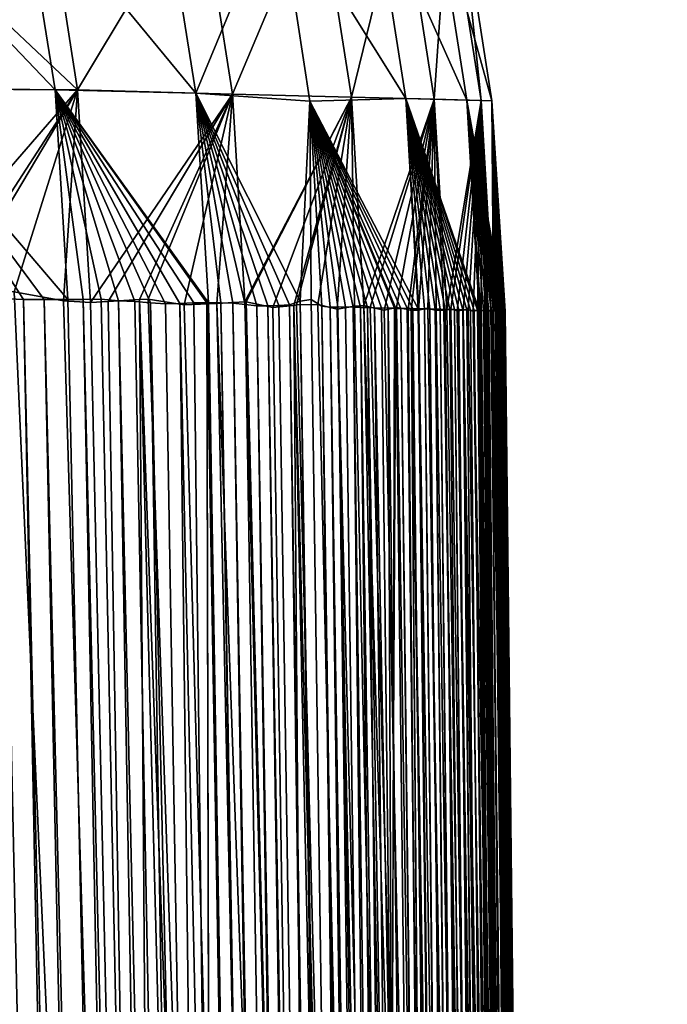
# Model space of a CAD drawing. Header units: metres. Extents: x -2 to 85, y -75 to 96.
# Tile 420 of 444: x 11.75 to 12.192, y 72.727 to 73.399. Entities that reach past the tile are written whole.
import ezdxf

# ---------------------------------------------------------------- set-up
doc = ezdxf.new("R2010")
doc.units = ezdxf.units.M
doc.layers.add('solid_20204500', color=7, linetype='CONTINUOUS')

msp = doc.modelspace()

# ---------------------------------------------------------------- linework, layer by layer
at = {"layer": 'solid_20204500'}
for points in [[(11.789713, 73.35112, 60.189018), (11.637877, 73.494347, 72.710724), (11.659891, 73.352226, 72.711014)], [(11.789713, 73.35112, 60.189018), (11.767509, 73.493073, 60.188774), (11.637877, 73.494347, 72.710724)], [(11.751703, 73.49295, -61.804325), (11.774291, 73.351318, -61.804581), (11.637937, 73.494354, -72.710724)], [(11.774291, 73.351318, -61.804581), (11.660019, 73.352211, -72.711014), (11.637937, 73.494354, -72.710724)], [(11.87043, 73.348976, -50.887058), (11.774291, 73.351318, -61.804581), (11.751703, 73.49295, -61.804325)], [(11.847827, 73.490601, -50.886848), (11.87043, 73.348976, -50.887058), (11.751703, 73.49295, -61.804325)], [(11.873159, 73.490311, 47.654079), (11.767509, 73.493073, 60.188774), (11.789713, 73.35112, 60.189018)], [(11.895365, 73.348351, 47.65427), (11.873159, 73.490311, 47.654079), (11.789713, 73.35112, 60.189018)], [(11.847827, 73.490601, -50.886848), (11.926539, 73.484589, -39.991051), (11.87043, 73.348976, -50.887058)], [(11.954249, 73.488182, 35.119202), (11.873159, 73.490311, 47.654079), (11.895365, 73.348351, 47.65427)], [(11.976456, 73.34623, 35.119343), (11.954249, 73.488182, 35.119202), (11.895365, 73.348351, 47.65427)], [(11.991296, 73.487213, -27.556255), (12.013502, 73.345261, -27.556368), (11.926539, 73.484589, -39.991051)], [(12.01078, 73.486702, 22.584187), (11.954249, 73.488182, 35.119202), (11.976456, 73.34623, 35.119343)], [(12.032986, 73.344749, 22.584278), (12.01078, 73.486702, 22.584187), (11.976456, 73.34623, 35.119343)], [(12.055214, 73.34417, -15.021245), (12.013502, 73.345261, -27.556368), (11.991296, 73.487213, -27.556255)], [(12.055214, 73.34417, -15.021245), (11.991296, 73.487213, -27.556255), (12.033008, 73.486122, -15.021184)], [(12.04275, 73.485863, 10.049086), (12.01078, 73.486702, 22.584187), (12.032986, 73.344749, 22.584278)], [(12.064956, 73.34391, 10.049126), (12.04275, 73.485863, 10.049086), (12.032986, 73.344749, 22.584278)], [(12.033008, 73.486122, -15.021184), (12.050159, 73.485672, -2.486054), (12.072365, 73.343719, -2.486064)], [(12.055214, 73.34417, -15.021245), (12.033008, 73.486122, -15.021184), (12.072365, 73.343719, -2.486064)], [(12.050159, 73.485672, -2.486054), (12.04275, 73.485863, 10.049086), (12.064956, 73.34391, 10.049126)], [(12.072365, 73.343719, -2.486064), (12.050159, 73.485672, -2.486054), (12.064956, 73.34391, 10.049126)], [(11.87043, 73.348976, -50.887058), (11.926539, 73.484589, -39.991051), (11.948222, 73.343544, -39.991207)], [(12.013502, 73.345261, -27.556368), (11.948222, 73.343544, -39.991207), (11.926539, 73.484589, -39.991051)], [(11.789713, 73.35112, 60.189018), (11.659891, 73.352226, 72.711014), (11.668166, 73.211098, 72.711151)], [(11.774291, 73.351318, -61.804581), (11.782969, 73.208229, -61.79034), (11.660019, 73.352211, -72.711014)], [(11.660019, 73.352211, -72.711014), (11.782969, 73.208229, -61.79034), (11.766968, 73.208206, -63.425777)], [(11.660019, 73.352211, -72.711014), (11.75274, 73.208229, -64.845398), (11.7377, 73.208847, -66.312248)], [(11.660019, 73.352211, -72.711014), (11.766968, 73.208206, -63.425777), (11.75274, 73.208229, -64.845398)], [(11.793475, 73.208199, -60.692455), (11.782969, 73.208229, -61.79034), (11.774291, 73.351318, -61.804581)], [(11.805842, 73.208321, -59.374023), (11.793475, 73.208199, -60.692455), (11.774291, 73.351318, -61.804581)], [(11.774291, 73.351318, -61.804581), (11.878115, 73.206009, -50.996346), (11.877836, 73.206009, -51.031296)], [(11.878991, 73.206009, -50.886166), (11.878115, 73.206009, -50.996346), (11.774291, 73.351318, -61.804581)], [(11.87043, 73.348976, -50.887058), (11.878991, 73.206009, -50.886166), (11.774291, 73.351318, -61.804581)], [(11.774291, 73.351318, -61.804581), (11.868896, 73.205872, -52.140549), (11.859392, 73.205589, -53.294556)], [(11.774291, 73.351318, -61.804581), (11.877836, 73.206009, -51.031296), (11.868896, 73.205872, -52.140549)], [(11.817624, 73.20726, -58.09164), (11.805842, 73.208321, -59.374023), (11.774291, 73.351318, -61.804581)], [(11.774291, 73.351318, -61.804581), (11.828829, 73.206917, -56.844395), (11.817624, 73.20726, -58.09164)], [(11.839517, 73.205963, -55.629452), (11.828829, 73.206917, -56.844395), (11.774291, 73.351318, -61.804581)], [(11.774291, 73.351318, -61.804581), (11.859392, 73.205589, -53.294556), (11.849654, 73.2052, -54.451794)], [(11.849654, 73.2052, -54.451794), (11.839517, 73.205963, -55.629452), (11.774291, 73.351318, -61.804581)], [(11.701942, 73.216042, 69.670036), (11.789713, 73.35112, 60.189018), (11.668166, 73.211098, 72.711151)], [(11.701942, 73.216042, 69.670036), (11.709176, 73.21627, 69.002197), (11.789713, 73.35112, 60.189018)], [(11.709176, 73.21627, 69.002197), (11.746425, 73.21347, 65.459747), (11.789713, 73.35112, 60.189018)], [(11.746425, 73.21347, 65.459747), (11.780144, 73.20723, 62.083363), (11.789713, 73.35112, 60.189018)], [(11.780144, 73.20723, 62.083363), (11.798442, 73.206184, 60.168972), (11.789713, 73.35112, 60.189018)], [(11.895365, 73.348351, 47.65427), (11.789713, 73.35112, 60.189018), (11.798442, 73.206184, 60.168972)], [(11.895365, 73.348351, 47.65427), (11.798442, 73.206184, 60.168972), (11.81044, 73.206772, 58.878365)], [(11.831819, 73.20829, 56.505028), (11.895365, 73.348351, 47.65427), (11.81044, 73.206772, 58.878365)], [(11.831819, 73.20829, 56.505028), (11.837725, 73.208336, 55.832165), (11.895365, 73.348351, 47.65427)], [(11.837725, 73.208336, 55.832165), (11.862452, 73.204514, 52.927402), (11.895365, 73.348351, 47.65427)], [(11.862452, 73.204514, 52.927402), (11.884662, 73.205452, 50.168808), (11.895365, 73.348351, 47.65427)], [(11.941577, 73.207069, -42.287399), (11.87043, 73.348976, -50.887058), (11.948222, 73.343544, -39.991207)], [(11.887468, 73.206024, -49.808716), (11.878991, 73.206009, -50.886166), (11.87043, 73.348976, -50.887058)], [(11.87043, 73.348976, -50.887058), (11.934268, 73.204453, -43.383781), (11.926995, 73.204185, -44.444172)], [(11.941577, 73.207069, -42.287399), (11.934268, 73.204453, -43.383781), (11.87043, 73.348976, -50.887058)], [(11.895703, 73.205811, -48.739567), (11.887468, 73.206024, -49.808716), (11.87043, 73.348976, -50.887058)], [(11.87043, 73.348976, -50.887058), (11.926995, 73.204185, -44.444172), (11.919546, 73.203949, -45.504498)], [(11.904021, 73.204865, -47.636333), (11.895703, 73.205811, -48.739567), (11.87043, 73.348976, -50.887058)], [(11.87043, 73.348976, -50.887058), (11.919546, 73.203949, -45.504498), (11.911926, 73.203773, -46.564022)], [(11.911926, 73.203773, -46.564022), (11.904021, 73.204865, -47.636333), (11.87043, 73.348976, -50.887058)], [(11.884662, 73.205452, 50.168808), (11.903889, 73.206604, 47.651485), (11.895365, 73.348351, 47.65427)], [(11.976456, 73.34623, 35.119343), (11.895365, 73.348351, 47.65427), (11.903889, 73.206604, 47.651485)], [(11.976456, 73.34623, 35.119343), (11.903889, 73.206604, 47.651485), (11.904669, 73.206528, 47.546677)], [(11.922774, 73.202675, 45.050236), (11.976456, 73.34623, 35.119343), (11.904669, 73.206528, 47.546677)], [(11.922774, 73.202675, 45.050236), (11.937222, 73.204193, 42.946259), (11.976456, 73.34623, 35.119343)], [(11.937222, 73.204193, 42.946259), (11.938977, 73.204506, 42.683483), (11.976456, 73.34623, 35.119343)], [(11.938977, 73.204506, 42.683483), (11.95358, 73.20472, 40.434444), (11.976456, 73.34623, 35.119343)], [(12.013502, 73.345261, -27.556368), (12.022025, 73.201782, -27.556383), (11.948222, 73.343544, -39.991207)], [(11.95358, 73.20472, 40.434444), (11.966766, 73.201515, 38.296837), (11.976456, 73.34623, 35.119343)], [(11.966766, 73.201515, 38.296837), (11.978537, 73.203674, 36.272396), (11.976456, 73.34623, 35.119343)], [(11.978537, 73.203674, 36.272396), (11.985022, 73.204155, 35.108608), (11.976456, 73.34623, 35.119343)], [(12.032986, 73.344749, 22.584278), (11.976456, 73.34623, 35.119343), (11.985022, 73.204155, 35.108608)], [(12.032986, 73.344749, 22.584278), (11.985022, 73.204155, 35.108608), (11.989178, 73.202866, 34.345436)], [(11.998766, 73.200859, 32.514244), (12.032986, 73.344749, 22.584278), (11.989178, 73.202866, 34.345436)], [(11.998766, 73.200859, 32.514244), (12.007339, 73.202827, 30.775898), (12.032986, 73.344749, 22.584278)], [(12.007339, 73.202827, 30.775898), (12.015148, 73.201424, 29.110472), (12.032986, 73.344749, 22.584278)], [(12.022442, 73.201805, -27.459217), (12.022025, 73.201782, -27.556383), (12.013502, 73.345261, -27.556368)], [(12.063736, 73.200882, -15.020587), (12.013502, 73.345261, -27.556368), (12.055214, 73.34417, -15.021245)], [(12.06248, 73.200928, -15.546223), (12.013502, 73.345261, -27.556368), (12.063736, 73.200882, -15.020587)], [(12.060197, 73.200813, -16.460018), (12.013502, 73.345261, -27.556368), (12.06248, 73.200928, -15.546223)], [(12.026279, 73.201881, -26.549561), (12.022442, 73.201805, -27.459217), (12.013502, 73.345261, -27.556368)], [(12.030005, 73.201614, -25.636459), (12.026279, 73.201881, -26.549561), (12.013502, 73.345261, -27.556368)], [(12.033602, 73.201576, -24.722704), (12.030005, 73.201614, -25.636459), (12.013502, 73.345261, -27.556368)], [(12.037077, 73.201591, -23.806061), (12.033602, 73.201576, -24.722704), (12.013502, 73.345261, -27.556368)], [(12.040431, 73.201378, -22.887249), (12.037077, 73.201591, -23.806061), (12.013502, 73.345261, -27.556368)], [(12.043649, 73.201317, -21.969345), (12.040431, 73.201378, -22.887249), (12.013502, 73.345261, -27.556368)], [(12.046741, 73.201332, -21.049196), (12.043649, 73.201317, -21.969345), (12.013502, 73.345261, -27.556368)], [(12.049705, 73.201164, -20.128803), (12.046741, 73.201332, -21.049196), (12.013502, 73.345261, -27.556368)], [(12.052527, 73.20105, -19.210718), (12.049705, 73.201164, -20.128803), (12.013502, 73.345261, -27.556368)], [(12.05522, 73.201111, -18.291626), (12.052527, 73.20105, -19.210718), (12.013502, 73.345261, -27.556368)], [(12.057778, 73.200958, -17.374262), (12.05522, 73.201111, -18.291626), (12.013502, 73.345261, -27.556368)], [(12.060197, 73.200813, -16.460018), (12.057778, 73.200958, -17.374262), (12.013502, 73.345261, -27.556368)], [(12.015148, 73.201424, 29.110472), (12.017237, 73.20076, 28.649393), (12.032986, 73.344749, 22.584278)], [(12.017237, 73.20076, 28.649393), (12.022195, 73.200859, 27.519232), (12.032986, 73.344749, 22.584278)], [(12.022195, 73.200859, 27.519232), (12.028544, 73.202293, 25.996876), (12.032986, 73.344749, 22.584278)], [(12.028544, 73.202293, 25.996876), (12.034356, 73.200722, 24.529263), (12.032986, 73.344749, 22.584278)], [(12.0396, 73.200897, 23.119854), (12.041527, 73.201385, 22.578873), (12.032986, 73.344749, 22.584278)], [(12.064956, 73.34391, 10.049126), (12.032986, 73.344749, 22.584278), (12.041527, 73.201385, 22.578873)], [(12.034356, 73.200722, 24.529263), (12.0396, 73.200897, 23.119854), (12.032986, 73.344749, 22.584278)], [(11.948949, 73.208168, -41.154747), (11.941577, 73.207069, -42.287399), (11.948222, 73.343544, -39.991207)], [(11.961908, 73.203033, -39.097271), (11.956378, 73.203552, -39.991283), (11.948222, 73.343544, -39.991207)], [(11.948949, 73.208168, -41.154747), (11.948222, 73.343544, -39.991207), (11.956378, 73.203552, -39.991283)], [(11.967298, 73.203003, -38.20507), (11.961908, 73.203033, -39.097271), (11.948222, 73.343544, -39.991207)], [(11.972551, 73.203178, -37.314266), (11.967298, 73.203003, -38.20507), (11.948222, 73.343544, -39.991207)], [(11.977679, 73.202995, -36.424564), (11.972551, 73.203178, -37.314266), (11.948222, 73.343544, -39.991207)], [(11.982683, 73.202721, -35.535255), (11.977679, 73.202995, -36.424564), (11.948222, 73.343544, -39.991207)], [(11.98756, 73.202843, -34.645409), (11.982683, 73.202721, -35.535255), (11.948222, 73.343544, -39.991207)], [(11.992325, 73.202599, -33.754398), (11.98756, 73.202843, -34.645409), (11.948222, 73.343544, -39.991207)], [(11.996972, 73.202362, -32.862103), (11.992325, 73.202599, -33.754398), (11.948222, 73.343544, -39.991207)], [(12.001499, 73.202515, -31.968052), (11.996972, 73.202362, -32.862103), (11.948222, 73.343544, -39.991207)], [(12.005919, 73.202232, -31.071241), (12.001499, 73.202515, -31.968052), (11.948222, 73.343544, -39.991207)], [(12.006731, 73.202164, -30.903706), (12.005919, 73.202232, -31.071241), (11.948222, 73.343544, -39.991207)], [(12.010222, 73.202057, -30.172358), (12.006731, 73.202164, -30.903706), (11.948222, 73.343544, -39.991207)], [(12.014407, 73.202194, -29.271004), (12.010222, 73.202057, -30.172358), (11.948222, 73.343544, -39.991207)], [(12.018486, 73.201897, -28.366022), (12.014407, 73.202194, -29.271004), (11.948222, 73.343544, -39.991207)], [(12.022025, 73.201782, -27.556383), (12.018486, 73.201897, -28.366022), (11.948222, 73.343544, -39.991207)], [(12.064956, 73.34391, 10.049126), (12.041527, 73.201385, 22.578873), (12.044353, 73.201759, 21.761614)], [(12.048708, 73.200409, 20.44577), (12.064956, 73.34391, 10.049126), (12.044353, 73.201759, 21.761614)], [(12.048708, 73.200409, 20.44577), (12.052635, 73.200867, 19.175516), (12.064956, 73.34391, 10.049126)], [(12.052635, 73.200867, 19.175516), (12.056204, 73.201248, 17.943649), (12.064956, 73.34391, 10.049126)], [(12.055214, 73.34417, -15.021245), (12.072365, 73.343719, -2.486064), (12.080887, 73.200333, -2.486426)], [(12.055214, 73.34417, -15.021245), (12.080887, 73.200333, -2.486426), (12.08067, 73.200279, -2.993095)], [(12.080193, 73.20018, -3.884376), (12.055214, 73.34417, -15.021245), (12.08067, 73.200279, -2.993095)], [(12.06463, 73.200745, -14.635563), (12.063736, 73.200882, -15.020587), (12.055214, 73.34417, -15.021245)], [(12.066642, 73.200623, -13.728091), (12.06463, 73.200745, -14.635563), (12.055214, 73.34417, -15.021245)], [(12.06852, 73.200775, -12.822238), (12.066642, 73.200623, -13.728091), (12.055214, 73.34417, -15.021245)], [(12.070267, 73.200516, -11.919929), (12.06852, 73.200775, -12.822238), (12.055214, 73.34417, -15.021245)], [(12.071879, 73.200485, -11.02032), (12.070267, 73.200516, -11.919929), (12.055214, 73.34417, -15.021245)], [(12.072071, 73.200508, -10.908591), (12.071879, 73.200485, -11.02032), (12.055214, 73.34417, -15.021245)], [(12.07336, 73.200638, -10.122729), (12.072071, 73.200508, -10.908591), (12.055214, 73.34417, -15.021245)], [(12.074717, 73.20034, -9.227979), (12.07336, 73.200638, -10.122729), (12.055214, 73.34417, -15.021245)], [(12.075941, 73.200386, -8.335156), (12.074717, 73.20034, -9.227979), (12.055214, 73.34417, -15.021245)], [(12.077039, 73.200508, -7.443716), (12.075941, 73.200386, -8.335156), (12.055214, 73.34417, -15.021245)], [(12.078015, 73.200233, -6.553597), (12.077039, 73.200508, -7.443716), (12.055214, 73.34417, -15.021245)], [(12.078863, 73.200325, -5.664204), (12.078015, 73.200233, -6.553597), (12.055214, 73.34417, -15.021245)], [(12.079588, 73.200394, -4.774639), (12.078863, 73.200325, -5.664204), (12.055214, 73.34417, -15.021245)], [(12.080193, 73.20018, -3.884376), (12.079588, 73.200394, -4.774639), (12.055214, 73.34417, -15.021245)], [(12.056204, 73.201248, 17.943649), (12.059463, 73.200287, 16.745321), (12.064956, 73.34391, 10.049126)], [(12.059463, 73.200287, 16.745321), (12.062394, 73.20079, 15.58236), (12.064956, 73.34391, 10.049126)], [(12.062394, 73.20079, 15.58236), (12.065055, 73.200783, 14.448249), (12.064956, 73.34391, 10.049126)], [(12.073298, 73.200233, 10.165266), (12.073483, 73.200264, 10.048303), (12.064956, 73.34391, 10.049126)], [(12.072365, 73.343719, -2.486064), (12.064956, 73.34391, 10.049126), (12.073483, 73.200264, 10.048303)], [(12.071565, 73.200432, 11.202253), (12.073298, 73.200233, 10.165266), (12.064956, 73.34391, 10.049126)], [(12.069621, 73.200668, 12.260858), (12.071565, 73.200432, 11.202253), (12.064956, 73.34391, 10.049126)], [(12.068739, 73.20047, 12.713874), (12.069621, 73.200668, 12.260858), (12.064956, 73.34391, 10.049126)], [(12.067465, 73.200249, 13.341048), (12.068739, 73.20047, 12.713874), (12.064956, 73.34391, 10.049126)], [(12.065055, 73.200783, 14.448249), (12.067465, 73.200249, 13.341048), (12.064956, 73.34391, 10.049126)], [(12.072365, 73.343719, -2.486064), (12.073483, 73.200264, 10.048303), (12.074828, 73.200539, 9.148449)], [(12.076184, 73.200264, 8.147704), (12.072365, 73.343719, -2.486064), (12.074828, 73.200539, 9.148449)], [(12.081026, 73.20031, -2.099329), (12.080887, 73.200333, -2.486426), (12.072365, 73.343719, -2.486064)], [(12.081259, 73.200172, -1.202576), (12.081026, 73.20031, -2.099329), (12.072365, 73.343719, -2.486064)], [(12.081364, 73.200241, -0.302437), (12.081259, 73.200172, -1.202576), (12.072365, 73.343719, -2.486064)], [(12.081343, 73.200272, 0.603129), (12.081364, 73.200241, -0.302437), (12.072365, 73.343719, -2.486064)], [(12.081193, 73.200188, 1.514146), (12.081343, 73.200272, 0.603129), (12.072365, 73.343719, -2.486064)], [(12.08091, 73.200218, 2.431603), (12.081193, 73.200188, 1.514146), (12.072365, 73.343719, -2.486064)], [(12.080489, 73.20031, 3.357893), (12.08091, 73.200218, 2.431603), (12.072365, 73.343719, -2.486064)], [(12.079932, 73.200211, 4.292491), (12.080489, 73.20031, 3.357893), (12.072365, 73.343719, -2.486064)], [(12.079228, 73.200211, 5.237257), (12.079932, 73.200211, 4.292491), (12.072365, 73.343719, -2.486064)], [(12.078371, 73.200409, 6.194672), (12.079228, 73.200211, 5.237257), (12.072365, 73.343719, -2.486064)], [(12.077361, 73.200226, 7.163853), (12.078371, 73.200409, 6.194672), (12.072365, 73.343719, -2.486064)], [(12.076184, 73.200264, 8.147704), (12.077361, 73.200226, 7.163853), (12.072365, 73.343719, -2.486064)], [(11.848537, 70.931213, 57.507046), (11.709176, 73.21627, 69.002197), (11.701942, 73.216042, 69.670036)], [(11.865381, 68.619324, 58.430325), (11.701942, 73.216042, 69.670036), (11.717456, 71.039726, 70.493378)], [(11.865381, 68.619324, 58.430325), (11.848537, 70.931213, 57.507046), (11.701942, 73.216042, 69.670036)], [(11.848537, 70.931213, 57.507046), (11.746425, 73.21347, 65.459747), (11.709176, 73.21627, 69.002197)], [(11.848537, 70.931213, 57.507046), (11.780144, 73.20723, 62.083363), (11.746425, 73.21347, 65.459747)], [(11.899408, 65.858124, -57.878517), (11.732707, 73.208626, -66.792671), (11.7377, 73.208847, -66.312248)], [(11.737535, 71.798416, -67.852516), (11.732707, 73.208626, -66.792671), (11.899408, 65.858124, -57.878517)], [(11.899408, 65.858124, -57.878517), (11.7377, 73.208847, -66.312248), (11.75274, 73.208229, -64.845398)], [(11.895465, 66.996841, -57.000935), (11.75274, 73.208229, -64.845398), (11.766968, 73.208206, -63.425777)], [(11.895465, 66.996841, -57.000935), (11.899408, 65.858124, -57.878517), (11.75274, 73.208229, -64.845398)], [(11.891803, 68.107658, -56.088291), (11.766968, 73.208206, -63.425777), (11.782969, 73.208229, -61.79034)], [(11.891803, 68.107658, -56.088291), (11.895465, 66.996841, -57.000935), (11.766968, 73.208206, -63.425777)], [(11.848537, 70.931213, 57.507046), (11.798442, 73.206184, 60.168972), (11.780144, 73.20723, 62.083363)], [(11.891803, 68.107658, -56.088291), (11.782969, 73.208229, -61.79034), (11.793475, 73.208199, -60.692455)], [(11.888427, 69.189499, -55.141468), (11.793475, 73.208199, -60.692455), (11.805842, 73.208321, -59.374023)], [(11.888427, 69.189499, -55.141468), (11.891803, 68.107658, -56.088291), (11.793475, 73.208199, -60.692455)], [(11.848537, 70.931213, 57.507046), (11.81044, 73.206772, 58.878365), (11.798442, 73.206184, 60.168972)], [(11.888427, 69.189499, -55.141468), (11.805842, 73.208321, -59.374023), (11.817624, 73.20726, -58.09164)], [(11.848537, 70.931213, 57.507046), (11.831819, 73.20829, 56.505028), (11.81044, 73.206772, 58.878365)], [(11.885338, 70.241302, -54.161392), (11.817624, 73.20726, -58.09164), (11.828829, 73.206917, -56.844395)], [(11.885338, 70.241302, -54.161392), (11.888427, 69.189499, -55.141468), (11.817624, 73.20726, -58.09164)], [(11.885338, 70.241302, -54.161392), (11.828829, 73.206917, -56.844395), (11.839517, 73.205963, -55.629452)], [(11.966002, 69.433983, 44.875378), (11.837725, 73.208336, 55.832165), (11.831819, 73.20829, 56.505028)], [(11.9804, 67.506836, 45.754074), (11.831819, 73.20829, 56.505028), (11.848537, 70.931213, 57.507046)], [(11.9804, 67.506836, 45.754074), (11.966002, 69.433983, 44.875378), (11.831819, 73.20829, 56.505028)], [(11.966002, 69.433983, 44.875378), (11.862452, 73.204514, 52.927402), (11.837725, 73.208336, 55.832165)], [(11.882541, 71.262054, -53.149014), (11.839517, 73.205963, -55.629452), (11.849654, 73.2052, -54.451794)], [(11.882541, 71.262054, -53.149014), (11.885338, 70.241302, -54.161392), (11.839517, 73.205963, -55.629452)], [(11.882541, 71.262054, -53.149014), (11.849654, 73.2052, -54.451794), (11.859392, 73.205589, -53.294556)], [(11.880037, 72.250755, -52.105316), (11.859392, 73.205589, -53.294556), (11.868896, 73.205872, -52.140549)], [(11.880037, 72.250755, -52.105316), (11.882541, 71.262054, -53.149014), (11.859392, 73.205589, -53.294556)], [(11.966002, 69.433983, 44.875378), (11.884662, 73.205452, 50.168808), (11.862452, 73.204514, 52.927402)], [(11.880037, 72.250755, -52.105316), (11.868896, 73.205872, -52.140549), (11.877836, 73.206009, -51.031296)], [(12.028048, 64.308113, -43.649014), (11.877836, 73.206009, -51.031296), (11.878115, 73.206009, -50.996346)], [(12.028048, 64.308113, -43.649014), (11.880037, 72.250755, -52.105316), (11.877836, 73.206009, -51.031296)], [(12.028048, 64.308113, -43.649014), (11.878115, 73.206009, -50.996346), (11.878991, 73.206009, -50.886166)], [(12.028048, 64.308113, -43.649014), (11.878991, 73.206009, -50.886166), (11.887468, 73.206024, -49.808716)], [(11.951581, 71.334755, 43.940983), (11.903889, 73.206604, 47.651485), (11.884662, 73.205452, 50.168808)], [(11.966002, 69.433983, 44.875378), (11.951581, 71.334755, 43.940983), (11.884662, 73.205452, 50.168808)], [(12.026573, 65.003433, -42.827503), (11.887468, 73.206024, -49.808716), (11.895703, 73.205811, -48.739567)], [(12.026573, 65.003433, -42.827503), (12.028048, 64.308113, -43.649014), (11.887468, 73.206024, -49.808716)], [(12.025323, 65.672844, -41.984745), (11.895703, 73.205811, -48.739567), (11.904021, 73.204865, -47.636333)], [(12.025323, 65.672844, -41.984745), (12.026573, 65.003433, -42.827503), (11.895703, 73.205811, -48.739567)], [(11.951581, 71.334755, 43.940983), (11.904669, 73.206528, 47.546677), (11.903889, 73.206604, 47.651485)], [(12.025323, 65.672844, -41.984745), (11.904021, 73.204865, -47.636333), (11.911926, 73.203773, -46.564022)], [(11.951581, 71.334755, 43.940983), (11.922774, 73.202675, 45.050236), (11.904669, 73.206528, 47.546677)], [(12.024299, 66.315697, -41.121555), (11.911926, 73.203773, -46.564022), (11.919546, 73.203949, -45.504498)], [(12.024299, 66.315697, -41.121555), (12.025323, 65.672844, -41.984745), (11.911926, 73.203773, -46.564022)], [(12.0235, 66.931358, -40.238766), (11.919546, 73.203949, -45.504498), (11.926995, 73.204185, -44.444172)], [(12.0235, 66.931358, -40.238766), (12.024299, 66.315697, -41.121555), (11.919546, 73.203949, -45.504498)], [(11.951581, 71.334755, 43.940983), (11.937222, 73.204193, 42.946259), (11.922774, 73.202675, 45.050236)], [(12.0235, 66.931358, -40.238766), (11.926995, 73.204185, -44.444172), (11.934268, 73.204453, -43.383781)], [(12.02293, 67.519234, -39.337242), (11.934268, 73.204453, -43.383781), (11.941577, 73.207069, -42.287399)], [(12.02293, 67.519234, -39.337242), (12.0235, 66.931358, -40.238766), (11.934268, 73.204453, -43.383781)], [(12.053063, 68.7593, 31.507961), (11.938977, 73.204506, 42.683483), (11.937222, 73.204193, 42.946259)], [(12.065065, 67.224152, 32.371143), (11.937222, 73.204193, 42.946259), (11.951581, 71.334755, 43.940983)], [(12.065065, 67.224152, 32.371143), (12.053063, 68.7593, 31.507961), (11.937222, 73.204193, 42.946259)], [(12.053063, 68.7593, 31.507961), (11.95358, 73.20472, 40.434444), (11.938977, 73.204506, 42.683483)], [(12.022588, 68.078766, -38.41785), (11.941577, 73.207069, -42.287399), (11.948949, 73.208168, -41.154747)], [(12.022588, 68.078766, -38.41785), (12.02293, 67.519234, -39.337242), (11.941577, 73.207069, -42.287399)], [(12.022588, 68.078766, -38.41785), (11.948949, 73.208168, -41.154747), (11.956378, 73.203552, -39.991283)], [(12.053063, 68.7593, 31.507961), (11.966766, 73.201515, 38.296837), (11.95358, 73.20472, 40.434444)], [(12.000673, 70.157951, -38.327465), (11.956378, 73.203552, -39.991283), (11.961908, 73.203033, -39.097271)], [(12.000673, 70.157951, -38.327465), (12.022588, 68.078766, -38.41785), (11.956378, 73.203552, -39.991283)], [(12.04107, 70.26873, 30.600555), (11.978537, 73.203674, 36.272396), (11.966766, 73.201515, 38.296837)], [(12.04107, 70.26873, 30.600555), (11.985022, 73.204155, 35.108608), (11.978537, 73.203674, 36.272396)], [(12.029097, 71.751175, 29.649694), (11.989178, 73.202866, 34.345436), (11.985022, 73.204155, 35.108608)], [(12.04107, 70.26873, 30.600555), (12.029097, 71.751175, 29.649694), (11.985022, 73.204155, 35.108608)], [(12.000768, 70.627586, -37.438801), (11.961908, 73.203033, -39.097271), (11.967298, 73.203003, -38.20507)], [(12.000768, 70.627586, -37.438801), (12.000673, 70.157951, -38.327465), (11.961908, 73.203033, -39.097271)], [(12.053063, 68.7593, 31.507961), (12.04107, 70.26873, 30.600555), (11.966766, 73.201515, 38.296837)], [(12.001052, 71.072456, -36.537487), (11.967298, 73.203003, -38.20507), (11.972551, 73.203178, -37.314266)], [(12.001052, 71.072456, -36.537487), (12.000768, 70.627586, -37.438801), (11.967298, 73.203003, -38.20507)], [(12.001052, 71.072456, -36.537487), (11.972551, 73.203178, -37.314266), (11.977679, 73.202995, -36.424564)], [(12.001526, 71.492226, -35.62421), (11.977679, 73.202995, -36.424564), (11.982683, 73.202721, -35.535255)], [(12.001526, 71.492226, -35.62421), (12.001052, 71.072456, -36.537487), (11.977679, 73.202995, -36.424564)], [(12.002188, 71.886566, -34.699669), (11.982683, 73.202721, -35.535255), (11.98756, 73.202843, -34.645409)], [(12.002188, 71.886566, -34.699669), (12.001526, 71.492226, -35.62421), (11.982683, 73.202721, -35.535255)], [(12.003038, 72.255188, -33.764576), (11.98756, 73.202843, -34.645409), (11.992325, 73.202599, -33.754398)], [(12.003038, 72.255188, -33.764576), (12.002188, 71.886566, -34.699669), (11.98756, 73.202843, -34.645409)], [(12.029097, 71.751175, 29.649694), (11.998766, 73.200859, 32.514244), (11.989178, 73.202866, 34.345436)], [(12.004077, 72.597794, -32.819641), (11.992325, 73.202599, -33.754398), (11.996972, 73.202362, -32.862103)], [(12.004077, 72.597794, -32.819641), (12.003038, 72.255188, -33.764576), (11.992325, 73.202599, -33.754398)], [(12.004077, 72.597794, -32.819641), (11.996972, 73.202362, -32.862103), (12.001499, 73.202515, -31.968052)], [(12.029097, 71.751175, 29.649694), (12.007339, 73.202827, 30.775898), (11.998766, 73.200859, 32.514244)], [(12.005302, 72.914124, -31.865591), (12.001499, 73.202515, -31.968052), (12.005919, 73.202232, -31.071241)], [(12.005302, 72.914124, -31.865591), (12.004077, 72.597794, -32.819641), (12.001499, 73.202515, -31.968052)], [(12.005302, 72.914124, -31.865591), (12.005919, 73.202232, -31.071241), (12.006731, 73.202164, -30.903706)], [(12.144315, 61.387764, -28.003326), (12.005302, 72.914124, -31.865591), (12.006731, 73.202164, -30.903706)], [(12.145338, 61.583004, -27.332785), (12.006731, 73.202164, -30.903706), (12.010222, 73.202057, -30.172358)], [(12.145338, 61.583004, -27.332785), (12.144315, 61.387764, -28.003326), (12.006731, 73.202164, -30.903706)], [(12.029097, 71.751175, 29.649694), (12.015148, 73.201424, 29.110472), (12.007339, 73.202827, 30.775898)], [(12.146495, 61.758793, -26.656883), (12.010222, 73.202057, -30.172358), (12.014407, 73.202194, -29.271004)], [(12.146495, 61.758793, -26.656883), (12.145338, 61.583004, -27.332785), (12.010222, 73.202057, -30.172358)], [(12.147785, 61.914982, -25.976187), (12.014407, 73.202194, -29.271004), (12.018486, 73.201897, -28.366022)], [(12.147785, 61.914982, -25.976187), (12.146495, 61.758793, -26.656883), (12.014407, 73.202194, -29.271004)], [(12.029097, 71.751175, 29.649694), (12.017237, 73.20076, 28.649393), (12.015148, 73.201424, 29.110472)], [(12.125358, 66.78447, 18.306059), (12.022195, 73.200859, 27.519232), (12.017237, 73.20076, 28.649393)], [(12.125358, 66.78447, 18.306059), (12.017237, 73.20076, 28.649393), (12.134976, 65.623398, 19.124382)], [(12.029097, 71.751175, 29.649694), (12.134976, 65.623398, 19.124382), (12.017237, 73.20076, 28.649393)], [(12.147785, 61.914982, -25.976187), (12.018486, 73.201897, -28.366022), (12.022025, 73.201782, -27.556383)], [(12.147785, 61.914982, -25.976187), (12.022025, 73.201782, -27.556383), (12.022442, 73.201805, -27.459217)], [(12.125358, 66.78447, 18.306059), (12.028544, 73.202293, 25.996876), (12.022195, 73.200859, 27.519232)], [(12.149207, 62.051449, -25.291262), (12.022442, 73.201805, -27.459217), (12.026279, 73.201881, -26.549561)], [(12.149207, 62.051449, -25.291262), (12.147785, 61.914982, -25.976187), (12.022442, 73.201805, -27.459217)], [(12.150759, 62.168072, -24.602682), (12.026279, 73.201881, -26.549561), (12.030005, 73.201614, -25.636459)], [(12.150759, 62.168072, -24.602682), (12.149207, 62.051449, -25.291262), (12.026279, 73.201881, -26.549561)], [(12.115776, 67.921074, 17.454073), (12.034356, 73.200722, 24.529263), (12.028544, 73.202293, 25.996876)], [(12.115776, 67.921074, 17.454073), (12.028544, 73.202293, 25.996876), (12.125358, 66.78447, 18.306059)], [(12.152441, 62.264755, -23.911022), (12.030005, 73.201614, -25.636459), (12.033602, 73.201576, -24.722704)], [(12.152441, 62.264755, -23.911022), (12.150759, 62.168072, -24.602682), (12.030005, 73.201614, -25.636459)], [(12.15425, 62.341423, -23.216858), (12.033602, 73.201576, -24.722704), (12.037077, 73.201591, -23.806061)], [(12.15425, 62.341423, -23.216858), (12.152441, 62.264755, -23.911022), (12.033602, 73.201576, -24.722704)], [(12.115776, 67.921074, 17.454073), (12.0396, 73.200897, 23.119854), (12.034356, 73.200722, 24.529263)], [(12.156186, 62.398006, -22.520767), (12.037077, 73.201591, -23.806061), (12.040431, 73.201378, -22.887249)], [(12.156186, 62.398006, -22.520767), (12.15425, 62.341423, -23.216858), (12.037077, 73.201591, -23.806061)], [(12.106239, 69.032219, 16.569155), (12.041527, 73.201385, 22.578873), (12.0396, 73.200897, 23.119854)], [(12.106239, 69.032219, 16.569155), (12.0396, 73.200897, 23.119854), (12.115776, 67.921074, 17.454073)], [(12.158247, 62.434456, -21.823336), (12.040431, 73.201378, -22.887249), (12.043649, 73.201317, -21.969345)], [(12.158247, 62.434456, -21.823336), (12.156186, 62.398006, -22.520767), (12.040431, 73.201378, -22.887249)], [(12.106239, 69.032219, 16.569155), (12.044353, 73.201759, 21.761614), (12.041527, 73.201385, 22.578873)], [(12.160431, 62.450748, -21.125141), (12.043649, 73.201317, -21.969345), (12.046741, 73.201332, -21.049196)], [(12.160431, 62.450748, -21.125141), (12.158247, 62.434456, -21.823336), (12.043649, 73.201317, -21.969345)], [(12.106239, 69.032219, 16.569155), (12.048708, 73.200409, 20.44577), (12.044353, 73.201759, 21.761614)], [(12.162736, 62.446869, -20.426767), (12.046741, 73.201332, -21.049196), (12.049705, 73.201164, -20.128803)], [(12.162736, 62.446869, -20.426767), (12.160431, 62.450748, -21.125141), (12.046741, 73.201332, -21.049196)], [(12.096755, 70.116974, 15.652062), (12.052635, 73.200867, 19.175516), (12.048708, 73.200409, 20.44577)], [(12.096755, 70.116974, 15.652062), (12.048708, 73.200409, 20.44577), (12.106239, 69.032219, 16.569155)], [(12.162736, 62.446869, -20.426767), (12.049705, 73.201164, -20.128803), (12.052527, 73.20105, -19.210718)], [(12.16516, 62.422813, -19.728798), (12.052527, 73.20105, -19.210718), (12.05522, 73.201111, -18.291626)], [(12.16516, 62.422813, -19.728798), (12.162736, 62.446869, -20.426767), (12.052527, 73.20105, -19.210718)], [(12.087331, 71.174393, 14.703586), (12.056204, 73.201248, 17.943649), (12.052635, 73.200867, 19.175516)], [(12.087331, 71.174393, 14.703586), (12.052635, 73.200867, 19.175516), (12.096755, 70.116974, 15.652062)], [(12.167703, 62.378609, -19.031815), (12.05522, 73.201111, -18.291626), (12.057778, 73.200958, -17.374262)], [(12.167703, 62.378609, -19.031815), (12.16516, 62.422813, -19.728798), (12.05522, 73.201111, -18.291626)], [(12.087331, 71.174393, 14.703586), (12.059463, 73.200287, 16.745321), (12.056204, 73.201248, 17.943649)], [(12.17036, 62.314289, -18.336401), (12.057778, 73.200958, -17.374262), (12.060197, 73.200813, -16.460018)], [(12.17036, 62.314289, -18.336401), (12.167703, 62.378609, -19.031815), (12.057778, 73.200958, -17.374262)], [(12.077977, 72.203568, 13.724537), (12.062394, 73.20079, 15.58236), (12.059463, 73.200287, 16.745321)], [(12.077977, 72.203568, 13.724537), (12.059463, 73.200287, 16.745321), (12.087331, 71.174393, 14.703586)], [(12.173129, 62.229912, -17.643135), (12.060197, 73.200813, -16.460018), (12.06248, 73.200928, -15.546223)], [(12.173129, 62.229912, -17.643135), (12.17036, 62.314289, -18.336401), (12.060197, 73.200813, -16.460018)], [(12.077977, 72.203568, 13.724537), (12.065055, 73.200783, 14.448249), (12.062394, 73.20079, 15.58236)], [(12.176009, 62.125542, -16.952595), (12.06248, 73.200928, -15.546223), (12.063736, 73.200882, -15.020587)], [(12.176009, 62.125542, -16.952595), (12.173129, 62.229912, -17.643135), (12.06248, 73.200928, -15.546223)], [(12.176009, 62.125542, -16.952595), (12.063736, 73.200882, -15.020587), (12.06463, 73.200745, -14.635563)], [(12.178998, 62.00127, -16.26536), (12.06463, 73.200745, -14.635563), (12.066642, 73.200623, -13.728091)], [(12.178998, 62.00127, -16.26536), (12.176009, 62.125542, -16.952595), (12.06463, 73.200745, -14.635563)], [(12.077977, 72.203568, 13.724537), (12.067465, 73.200249, 13.341048), (12.065055, 73.200783, 14.448249)], [(12.182093, 61.857201, -15.582), (12.066642, 73.200623, -13.728091), (12.06852, 73.200775, -12.822238)], [(12.182093, 61.857201, -15.582), (12.178998, 62.00127, -16.26536), (12.066642, 73.200623, -13.728091)], [(12.077977, 72.203568, 13.724537), (12.068739, 73.20047, 12.713874), (12.067465, 73.200249, 13.341048)], [(12.18529, 61.693447, -14.903089), (12.06852, 73.200775, -12.822238), (12.070267, 73.200516, -11.919929)], [(12.18529, 61.693447, -14.903089), (12.182093, 61.857201, -15.582), (12.06852, 73.200775, -12.822238)], [(12.168425, 65.04393, 3.652193), (12.069621, 73.200668, 12.260858), (12.068739, 73.20047, 12.713874)], [(12.168425, 65.04393, 3.652193), (12.068739, 73.20047, 12.713874), (12.175248, 64.321152, 4.41731)], [(12.077977, 72.203568, 13.724537), (12.175248, 64.321152, 4.41731), (12.068739, 73.20047, 12.713874)], [(12.168425, 65.04393, 3.652193), (12.071565, 73.200432, 11.202253), (12.069621, 73.200668, 12.260858)], [(12.18529, 61.693447, -14.903089), (12.070267, 73.200516, -11.919929), (12.071879, 73.200485, -11.02032)], [(12.168425, 65.04393, 3.652193), (12.073298, 73.200233, 10.165266), (12.071565, 73.200432, 11.202253)], [(12.18529, 61.693447, -14.903089), (12.071879, 73.200485, -11.02032), (12.072071, 73.200508, -10.908591)], [(12.077168, 72.897377, -9.901471), (12.072071, 73.200508, -10.908591), (12.07336, 73.200638, -10.122729)], [(12.188588, 61.510155, -14.22919), (12.18529, 61.693447, -14.903089), (12.072071, 73.200508, -10.908591)], [(12.077168, 72.897377, -9.901471), (12.188588, 61.510155, -14.22919), (12.072071, 73.200508, -10.908591)], [(12.161669, 65.74424, 2.866457), (12.073483, 73.200264, 10.048303), (12.073298, 73.200233, 10.165266)], [(12.161669, 65.74424, 2.866457), (12.073298, 73.200233, 10.165266), (12.168425, 65.04393, 3.652193)], [(12.077168, 72.897377, -9.901471), (12.07336, 73.200638, -10.122729), (12.074717, 73.20034, -9.227979)], [(12.161669, 65.74424, 2.866457), (12.074828, 73.200539, 9.148449), (12.073483, 73.200264, 10.048303)], [(12.082424, 72.563942, -8.903146), (12.074717, 73.20034, -9.227979), (12.075941, 73.200386, -8.335156)], [(12.077168, 72.897377, -9.901471), (12.074717, 73.20034, -9.227979), (12.082424, 72.563942, -8.903146)], [(12.154985, 66.421494, 2.060764), (12.076184, 73.200264, 8.147704), (12.074828, 73.200539, 9.148449)], [(12.154985, 66.421494, 2.060764), (12.074828, 73.200539, 9.148449), (12.161669, 65.74424, 2.866457)], [(12.08782, 72.201721, -7.914899), (12.075941, 73.200386, -8.335156), (12.077039, 73.200508, -7.443716)], [(12.082424, 72.563942, -8.903146), (12.075941, 73.200386, -8.335156), (12.08782, 72.201721, -7.914899)], [(12.154985, 66.421494, 2.060764), (12.077361, 73.200226, 7.163853), (12.076184, 73.200264, 8.147704)], [(12.08782, 72.201721, -7.914899), (12.077039, 73.200508, -7.443716), (12.078015, 73.200233, -6.553597)], [(12.148381, 67.075119, 1.235788), (12.078371, 73.200409, 6.194672), (12.077361, 73.200226, 7.163853)], [(12.148381, 67.075119, 1.235788), (12.077361, 73.200226, 7.163853), (12.154985, 66.421494, 2.060764)], [(12.09335, 71.811035, -6.937562), (12.078015, 73.200233, -6.553597), (12.078863, 73.200325, -5.664204)], [(12.08782, 72.201721, -7.914899), (12.078015, 73.200233, -6.553597), (12.09335, 71.811035, -6.937562)], [(12.148381, 67.075119, 1.235788), (12.079228, 73.200211, 5.237257), (12.078371, 73.200409, 6.194672)], [(12.09901, 71.392189, -5.971953), (12.078863, 73.200325, -5.664204), (12.079588, 73.200394, -4.774639)], [(12.09335, 71.811035, -6.937562), (12.078863, 73.200325, -5.664204), (12.09901, 71.392189, -5.971953)], [(12.14186, 67.704575, 0.392222), (12.079932, 73.200211, 4.292491), (12.079228, 73.200211, 5.237257)], [(12.14186, 67.704575, 0.392222), (12.079228, 73.200211, 5.237257), (12.148381, 67.075119, 1.235788)], [(12.104795, 70.945557, -5.018884), (12.079588, 73.200394, -4.774639), (12.080193, 73.20018, -3.884376)], [(12.09901, 71.392189, -5.971953), (12.079588, 73.200394, -4.774639), (12.104795, 70.945557, -5.018884)], [(12.135428, 68.309334, -0.469225), (12.080489, 73.20031, 3.357893), (12.079932, 73.200211, 4.292491)], [(12.135428, 68.309334, -0.469225), (12.079932, 73.200211, 4.292491), (12.14186, 67.704575, 0.392222)], [(12.104795, 70.945557, -5.018884), (12.080193, 73.20018, -3.884376), (12.08067, 73.200279, -2.993095)], [(12.135428, 68.309334, -0.469225), (12.08091, 73.200218, 2.431603), (12.080489, 73.20031, 3.357893)], [(12.110702, 70.471497, -4.079154), (12.08067, 73.200279, -2.993095), (12.080887, 73.200333, -2.486426)], [(12.104795, 70.945557, -5.018884), (12.08067, 73.200279, -2.993095), (12.110702, 70.471497, -4.079154)], [(12.110702, 70.471497, -4.079154), (12.080887, 73.200333, -2.486426), (12.081026, 73.20031, -2.099329)], [(12.129091, 68.888878, -1.34783), (12.081193, 73.200188, 1.514146), (12.08091, 73.200218, 2.431603)], [(12.129091, 68.888878, -1.34783), (12.08091, 73.200218, 2.431603), (12.135428, 68.309334, -0.469225)], [(12.116723, 69.970413, -3.153553), (12.081026, 73.20031, -2.099329), (12.081259, 73.200172, -1.202576)], [(12.110702, 70.471497, -4.079154), (12.081026, 73.20031, -2.099329), (12.116723, 69.970413, -3.153553)], [(12.129091, 68.888878, -1.34783), (12.081343, 73.200272, 0.603129), (12.081193, 73.200188, 1.514146)], [(12.116723, 69.970413, -3.153553), (12.081259, 73.200172, -1.202576), (12.081364, 73.200241, -0.302437)], [(12.122854, 69.442726, -2.242857), (12.081364, 73.200241, -0.302437), (12.081343, 73.200272, 0.603129)], [(12.122854, 69.442726, -2.242857), (12.081343, 73.200272, 0.603129), (12.129091, 68.888878, -1.34783)], [(12.116723, 69.970413, -3.153553), (12.081364, 73.200241, -0.302437), (12.122854, 69.442726, -2.242857)], [(12.143426, 61.173237, -28.66795), (12.004077, 72.597794, -32.819641), (12.005302, 72.914124, -31.865591)], [(12.144315, 61.387764, -28.003326), (12.143426, 61.173237, -28.66795), (12.005302, 72.914124, -31.865591)], [(12.077168, 72.897377, -9.901471), (12.191984, 61.307476, -13.560868), (12.188588, 61.510155, -14.22919)], [(12.077168, 72.897377, -9.901471), (12.082424, 72.563942, -8.903146), (12.191984, 61.307476, -13.560868)]]:
    msp.add_3dface(points, dxfattribs=at)

doc.saveas('drawing.dxf')
